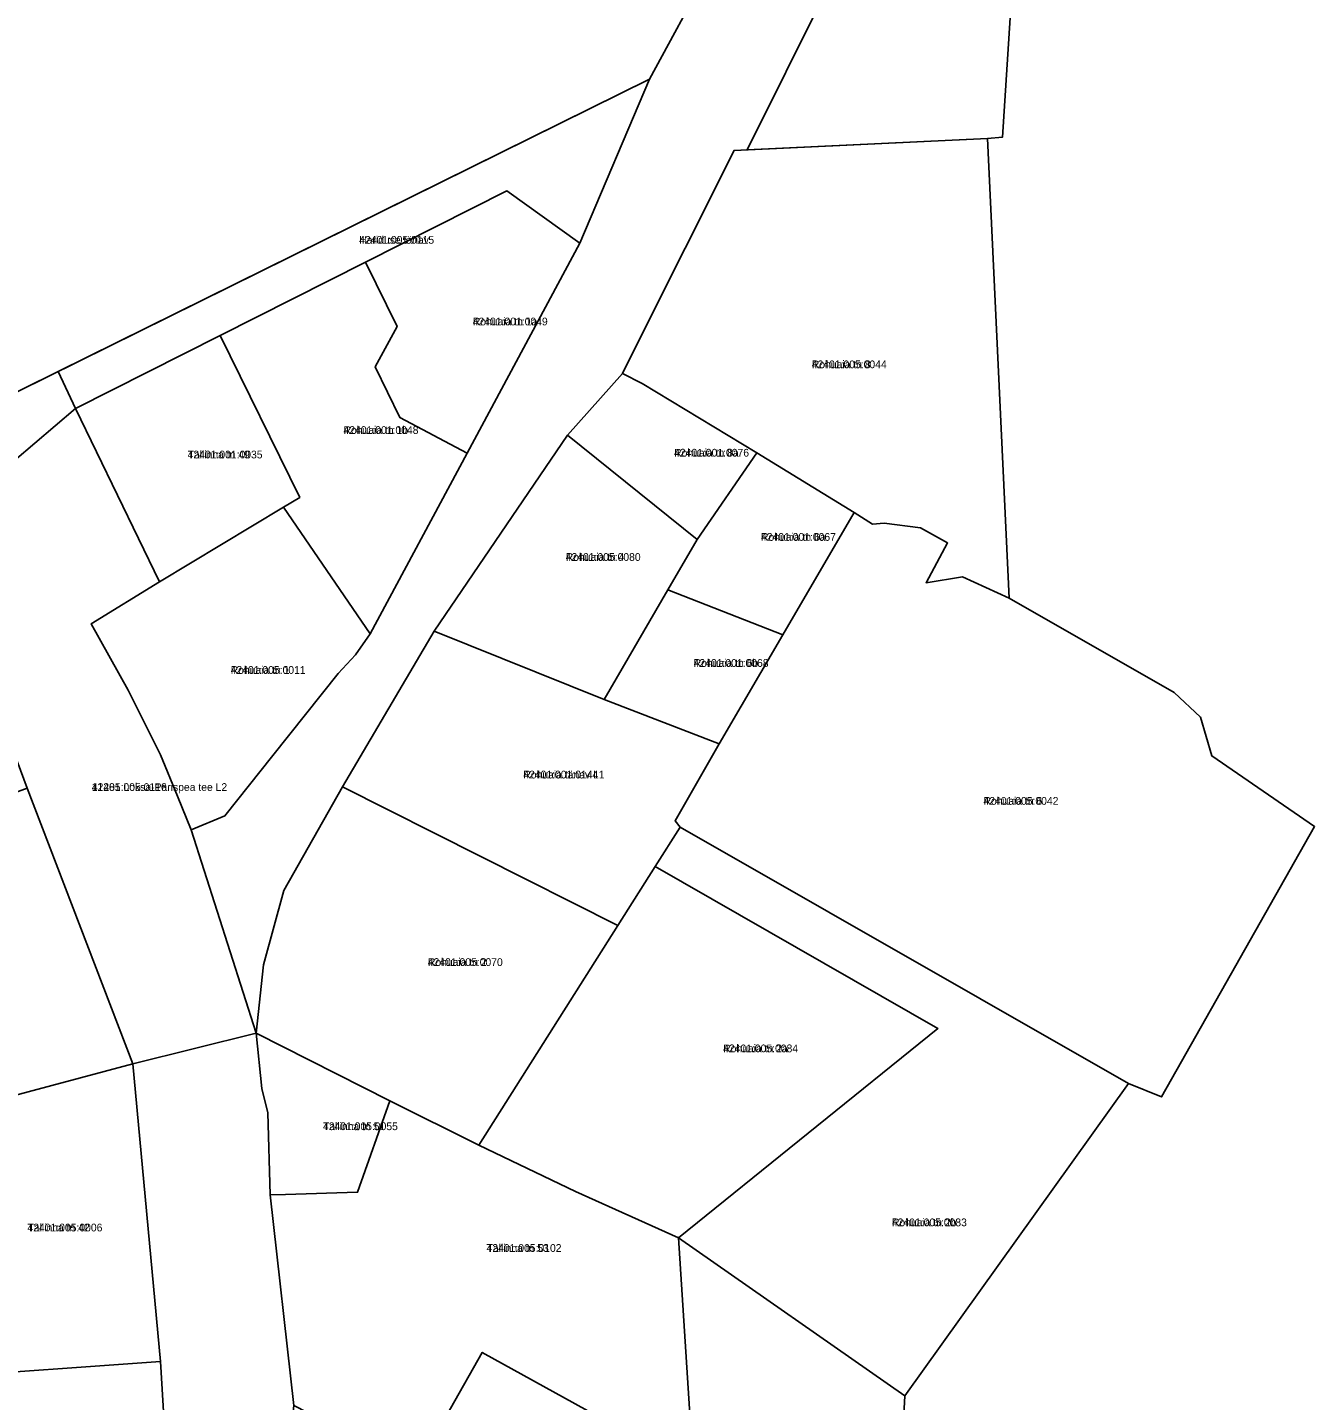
# Model space of a CAD drawing. Extents: x 595979 to 597983, y 6604231 to 6607350.
# Drawn here: x 597444.7 to 597693.8, y 6605784.1 to 6606049.7 of the extents above; entities that cross this region are included whole.
import ezdxf

# ---------------------------------------------------------------- set-up
doc = ezdxf.new("R2010")
doc.units = 0
for name, color, linetype in [('L_AADRESS', 7, 'Continuous'), ('PIIR', 7, 'Continuous'), ('TUNNUS', 7, 'Continuous')]:
    doc.layers.add(name, color=color, linetype=linetype)

msp = doc.modelspace()

# ---------------------------------------------------------------- linework, layer by layer
at = {"layer": 'PIIR'}
for points in [[(597452.77, 6606147.89), (597453.56, 6606148.67), (597503.14, 6606104.38), (597508.49, 6606106.92), (597528.5, 6606116.72), (597541.59, 6606123.09), (597550.67, 6606127.51), (597561.12, 6606105.01), (597587.91, 6606081.73), (597565.06, 6606039.67), (597437.08, 6605976.43), (597365.99, 6606038.68), (597446.17, 6606138.41), (597445.63, 6606138.93), (597448.87, 6606142.54), (597451.19, 6606145.11), (597450.68, 6606145.57)], [(597599, 6606056.25), (597610.7, 6606083.09), (597622.28, 6606110.03), (597636.49, 6606102.95), (597640.84, 6606100.78), (597636.8, 6606081.7), (597633.37, 6606028.4), (597630.51, 6606028.2), (597583.97, 6606026)], [(597450.63, 6605983.12), (597565.06, 6606039.67), (597551.63, 6606007.92), (597537.51, 6606018.02), (597510.14, 6606004.25), (597481.98, 6605990.1), (597453.99, 6605975.96)], [(597630.51, 6606028.2), (597634.67, 6605939.28), (597625.66, 6605943.4), (597618.6, 6605942.24), (597622.78, 6605949.94), (597617.51, 6605952.88), (597610.47, 6605953.77), (597608.21, 6605953.56), (597604.69, 6605955.83), (597585.89, 6605967.38), (597563.68, 6605980.81), (597559.87, 6605982.7), (597562.54, 6605988.08), (597581.45, 6606025.88)], [(597516.23, 6605991.8), (597510.14, 6606004.25), (597537.51, 6606018.02), (597551.63, 6606007.92), (597529.78, 6605967.32), (597516.76, 6605974.19), (597511.99, 6605984)], [(597497.42, 6605958.77), (597481.98, 6605990.1), (597510.14, 6606004.25), (597516.23, 6605991.8), (597511.99, 6605984), (597516.76, 6605974.19), (597529.78, 6605967.32), (597511.04, 6605932.4), (597494.29, 6605956.9)], [(597470.29, 6605942.41), (597453.99, 6605975.96), (597481.98, 6605990.1), (597497.42, 6605958.77), (597494.29, 6605956.9)], [(597585.89, 6605967.38), (597574.29, 6605950.59), (597549.19, 6605970.77), (597559.87, 6605982.7), (597563.68, 6605980.81)], [(597425.35, 6605957.62), (597442.2, 6605965.89), (597453.99, 6605975.96), (597470.29, 6605942.41), (597457.03, 6605934.28), (597464.18, 6605921.48), (597470.45, 6605908.95), (597473.75, 6605900.95), (597476.41, 6605894.47), (597488.98, 6605855.16), (597465.11, 6605849.2), (597444.67, 6605902.49), (597426.77, 6605950.57)], [(597523.45, 6605932.87), (597549.19, 6605970.77), (597574.29, 6605950.59), (597568.63, 6605940.85), (597556.34, 6605919.65)], [(597590.87, 6605932.18), (597568.63, 6605940.85), (597574.29, 6605950.59), (597585.89, 6605967.38), (597604.69, 6605955.83)], [(597494.29, 6605956.9), (597511.04, 6605932.4), (597508.17, 6605928.28), (597504.87, 6605924.7), (597492.23, 6605908.87), (597482.93, 6605897.16), (597476.41, 6605894.47), (597473.75, 6605900.95), (597470.45, 6605908.95), (597464.18, 6605921.48), (597457.03, 6605934.28), (597470.29, 6605942.41)], [(597657.78, 6605845.4), (597571.03, 6605894.97), (597570.05, 6605896.22), (597578.55, 6605911.11), (597590.87, 6605932.18), (597604.69, 6605955.83), (597608.21, 6605953.56), (597610.47, 6605953.77), (597617.51, 6605952.88), (597622.78, 6605949.94), (597618.6, 6605942.24), (597625.66, 6605943.4), (597634.67, 6605939.28), (597666.59, 6605921.02), (597671.73, 6605916.23), (597673.91, 6605908.76), (597693.78, 6605895.08), (597664.19, 6605842.79)], [(597578.55, 6605911.11), (597556.34, 6605919.65), (597568.63, 6605940.85), (597590.87, 6605932.18)], [(597558.94, 6605875.93), (597505.67, 6605902.81), (597523.45, 6605932.87), (597556.34, 6605919.65), (597578.55, 6605911.11), (597570.05, 6605896.22), (597571.03, 6605894.97), (597566.21, 6605887.35)], [(597383.26, 6605879.75), (597444.67, 6605902.49), (597465.11, 6605849.2), (597418.98, 6605836.92), (597401.29, 6605832.16), (597373.83, 6605827.07), (597372.52, 6605826.83), (597374.74, 6605828.62), (597376.34, 6605830.27), (597376.96, 6605830.91), (597378.4, 6605836.79), (597378.28, 6605842.33), (597377.33, 6605848.93), (597373.91, 6605866.35), (597372.63, 6605870.56), (597371.98, 6605872.7), (597370.94, 6605875.21), (597371.57, 6605875.45), (597374.73, 6605876.61)], [(597494.35, 6605882.75), (597505.67, 6605902.81), (597558.94, 6605875.93), (597532.07, 6605833.45), (597514.82, 6605842.05), (597488.98, 6605855.16), (597490.4, 6605868.37)], [(597570.69, 6605815.52), (597620.91, 6605856.02), (597566.21, 6605887.35), (597571.03, 6605894.97), (597657.78, 6605845.4), (597614.48, 6605785.01)], [(597570.69, 6605815.52), (597550.76, 6605824.49), (597532.07, 6605833.45), (597558.94, 6605875.93), (597566.21, 6605887.35), (597620.91, 6605856.02)], [(597514.82, 6605842.05), (597508.61, 6605824.37), (597494.65, 6605823.92), (597491.66, 6605823.87), (597491.22, 6605839.74), (597490.09, 6605844.44), (597488.98, 6605855.16)], [(597426.92, 6605790.23), (597422.51, 6605790), (597418.98, 6605836.92), (597465.11, 6605849.2), (597470.46, 6605791.65), (597427.02, 6605788.53)], [(597491.66, 6605823.87), (597494.65, 6605823.92), (597508.61, 6605824.37), (597514.82, 6605842.05), (597532.07, 6605833.45), (597550.76, 6605824.49), (597570.69, 6605815.52), (597575.47, 6605741.32), (597551.99, 6605754.92), (597560.61, 6605777.97), (597532.74, 6605793.38), (597520.45, 6605771.68), (597498.93, 6605781.76), (597496.25, 6605783.15)], [(597609.15, 6605682.42), (597583.48, 6605727.39), (597596.98, 6605737.97), (597592.27, 6605744.76), (597575.47, 6605741.32), (597570.69, 6605815.52), (597614.48, 6605785.01), (597613.71, 6605770.11)], [(597422.51, 6605790), (597426.92, 6605790.23), (597427.02, 6605788.53), (597470.46, 6605791.65), (597472.15, 6605763.69), (597423.76, 6605750.56), (597400.63, 6605743.31), (597398.02, 6605789.18)], [(597520.45, 6605771.68), (597532.74, 6605793.38), (597560.61, 6605777.97), (597551.99, 6605754.92)]]:
    msp.add_lwpolyline(points, close=True, dxfattribs=at)
for points in [[(597323.41, 6606074.19), (597365.99, 6606038.68), (597437.08, 6605976.43), (597450.63, 6605983.12), (597453.99, 6605975.96), (597442.2, 6605965.89), (597425.35, 6605957.62), (597422.33, 6605964.47), (597405.98, 6605981.76), (597392.99, 6605994.46), (597372.22, 6606011.27), (597335.48, 6606042.99), (597280.71, 6606085.45)], [(597599, 6606056.25), (597583.97, 6606026), (597581.45, 6606025.88), (597562.54, 6605988.08), (597559.87, 6605982.7), (597549.19, 6605970.77), (597523.45, 6605932.87), (597505.67, 6605902.81), (597494.35, 6605882.75), (597490.4, 6605868.37), (597488.98, 6605855.16), (597476.41, 6605894.47), (597482.93, 6605897.16), (597492.23, 6605908.87), (597504.87, 6605924.7), (597508.17, 6605928.28), (597511.04, 6605932.4), (597529.78, 6605967.32), (597551.63, 6606007.92), (597565.06, 6606039.67), (597587.91, 6606081.73)], [(597483.61, 6605418.8), (597487.25, 6605511.01), (597485.88, 6605529.34), (597483.58, 6605588.75), (597477.72, 6605704.26), (597472.63, 6605758.73), (597472.15, 6605763.69), (597470.46, 6605791.65), (597465.11, 6605849.2), (597488.98, 6605855.16), (597490.09, 6605844.44), (597491.22, 6605839.74), (597491.66, 6605823.87), (597496.25, 6605783.15), (597494.72, 6605768.17), (597499.41, 6605731.99), (597499.16, 6605692.44), (597499.62, 6605675), (597504.66, 6605540.85), (597499.14, 6605531.46), (597498.96, 6605521.02), (597498.55, 6605497.68), (597495.69, 6605445.75)]]:
    msp.add_lwpolyline(points, dxfattribs=at)

# ---------------------------------------------------------------- texts
at = {"layer": 'L_AADRESS'}
for s, p in [('Hariduse tänav', (597508.91, 6606007.82)), ('Rohuaia tn 1a', (597530.89, 6605992.03)), ('Rohuaia tn 8', (597596.49, 6605983.74)), ('Rohuaia tn 1b', (597505.88, 6605971.03)), ('Tallinna tn 49', (597475.71, 6605966.3)), ('Rohuaia tn 8a', (597569.85, 6605966.65)), ('Rohuaia tn 6a', (597586.66, 6605950.36)), ('Rohuaia tn 4', (597548.87, 6605946.48)), ('Rohuaia tn 6b', (597573.63, 6605925.98)), ('Rohuaia tn 1', (597484.04, 6605924.63)), ('Rohuaia tänav L1', (597540.67, 6605904.4)), ('11285 Loksa-Pärispea tee L2', (597457.16, 6605901.98)), ('Rohuaia tn 6', (597629.72, 6605899.31)), ('Rohuaia tn 2', (597522.19, 6605868.13)), ('Rohuaia tn 2a', (597579.34, 6605851.44)), ('Tallinna tn 51', (597501.9, 6605836.38)), ('Tallinna tn 42', (597444.72, 6605816.79)), ('Rohuaia tn 2b', (597612, 6605817.79)), ('Tallinna tn 53', (597533.56, 6605812.83))]:
    msp.add_text(s, height=1.5, dxfattribs=at).set_placement(p)
at = {"layer": 'TUNNUS'}
for s, p in [('42401:005:0115', (597508.91, 6606007.82)), ('42401:001:0049', (597530.89, 6605992.03)), ('42401:005:0044', (597596.49, 6605983.74)), ('42401:001:0048', (597505.88, 6605971.03)), ('42401:001:0035', (597475.71, 6605966.3)), ('42401:001:0076', (597569.85, 6605966.65)), ('42401:001:0067', (597586.66, 6605950.36)), ('42401:005:0080', (597548.87, 6605946.48)), ('42401:001:0068', (597573.63, 6605925.98)), ('42401:005:0011', (597484.04, 6605924.63)), ('42401:001:0144', (597540.67, 6605904.4)), ('42401:005:0116', (597457.16, 6605901.98)), ('42401:005:0042', (597629.72, 6605899.31)), ('42401:005:0070', (597522.19, 6605868.13)), ('42401:005:0084', (597579.34, 6605851.44)), ('42401:005:0055', (597501.9, 6605836.38)), ('42401:005:0006', (597444.72, 6605816.79)), ('42401:005:0083', (597612, 6605817.79)), ('42401:005:0102', (597533.56, 6605812.83))]:
    msp.add_text(s, height=1.5, dxfattribs=at).set_placement(p)

doc.saveas('drawing.dxf')
